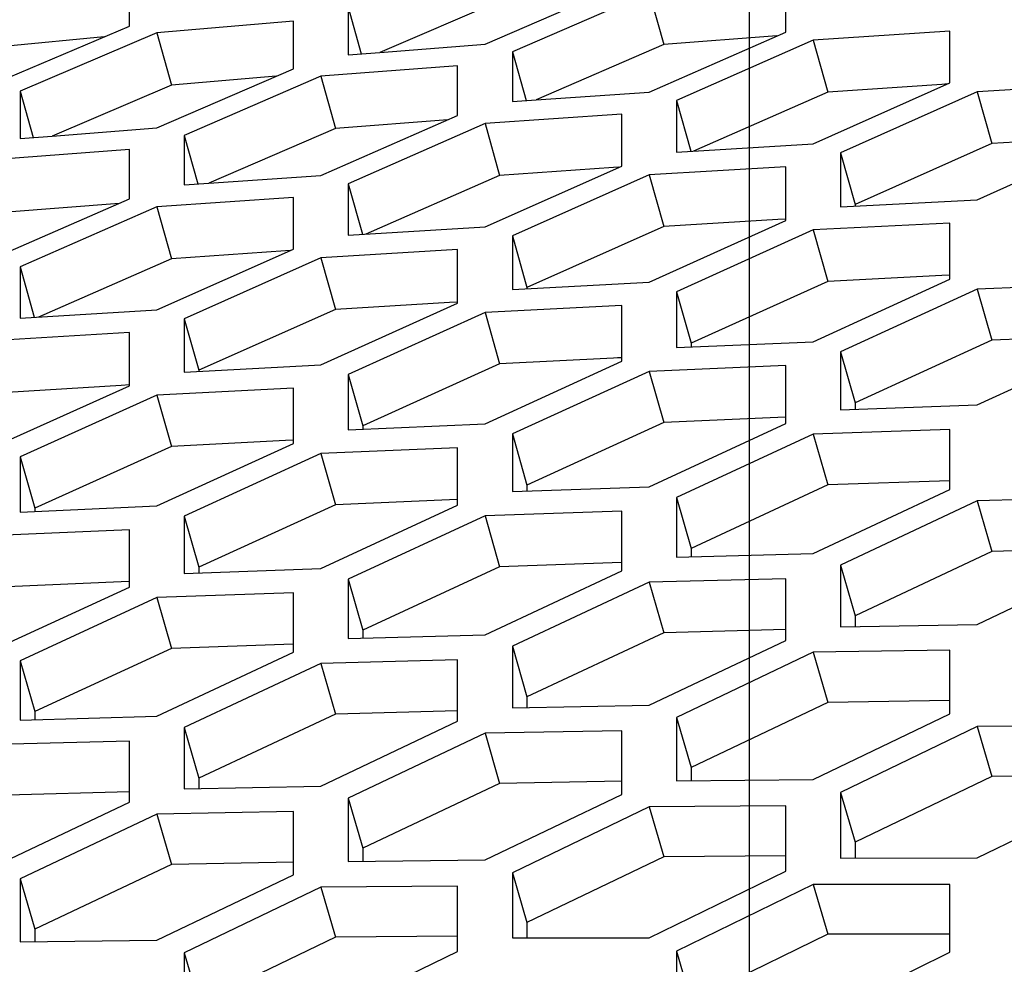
# Model space of a CAD drawing. Header units: millimetres. Extents: x 0 to 420, y 0 to 297.
# Tile 291 of 514: x 242.01 to 243.74, y 249.14 to 250.8. Entities that reach past the tile are written whole.
import ezdxf

# ---------------------------------------------------------------- set-up
doc = ezdxf.new("R2010")
doc.units = ezdxf.units.MM
doc.header["$LTSCALE"] = 23.1
doc.layers.get('0').update_dxf_attribs({"linetype": 'CONTINUOUS'})
doc.layers.add('DIM_PILOTEES', color=7, linetype='CONTINUOUS')
doc.styles.get("Standard").update_dxf_attribs({"font": 'txt', "width": 0.7})
doc.dimstyles.new('DIMSTYLE_1', dxfattribs={"dimtxt": 2.5, "dimasz": 3.5, "dimexe": 2, "dimexo": 0, "dimtad": 1, "dimdec": 0, "dimlfac": 10, "dimdsep": 46, "dimtxsty": 'Standard', "dimblk": '_FILLED', "dimblk1": '_FILLED', "dimblk2": '_FILLED', "dimcen": 0.09, "dimazin": 2, "dimtp": 1.2, "dimtm": 1.2, "dimtfac": 1, "dimtdec": 0, "dimtofl": 0, "dimtmove": 0, "dimatfit": 3, "dimldrblk": '_FILLED', "dimfxl": 0, "dimtolj": 1, "dimarcsym": 0})
doc.dimstyles.new('DIMSTYLE_2', dxfattribs={"dimtxt": 2.5, "dimasz": 3.5, "dimexe": 2, "dimexo": 0, "dimtad": 1, "dimdec": 0, "dimlfac": 10, "dimdsep": 46, "dimtxsty": 'Standard', "dimblk": '_FILLED', "dimblk1": '_FILLED', "dimblk2": '_FILLED', "dimcen": 0.09, "dimazin": 2, "dimtp": 0.5, "dimtm": 0.5, "dimtfac": 1, "dimtdec": 0, "dimtofl": 0, "dimtmove": 0, "dimatfit": 3, "dimldrblk": '_FILLED', "dimfxl": 0, "dimtolj": 1, "dimarcsym": 0})
doc.dimstyles.new('DIMSTYLE_4', dxfattribs={"dimtxt": 2.5, "dimasz": 3.5, "dimexe": 2, "dimexo": 0, "dimtad": 1, "dimdec": 0, "dimlfac": 10, "dimdsep": 46, "dimtxsty": 'Standard', "dimblk": '_FILLED', "dimblk1": '_FILLED', "dimblk2": '_FILLED', "dimcen": 0.09, "dimazin": 2, "dimtp": 0.8, "dimtm": 0.8, "dimtfac": 1, "dimtdec": 0, "dimtofl": 0, "dimtmove": 0, "dimatfit": 3, "dimldrblk": '_FILLED', "dimfxl": 0, "dimtolj": 1, "dimarcsym": 0})

# ---------------------------------------------------------------- blocks, each defined once
blk = doc.blocks.new('_FILLED')
at = {"color": 0, "linetype": 'ByBlock'}
blk.add_solid([(0, 0), (-1, 0.14286), (-1, -0.14286)], dxfattribs=at)
blk = doc.blocks.new('*D1')
at = {"layer": 'DIM_PILOTEES', "color": 2, "linetype": 'Continuous'}
for p, q in [((273.9153, 254.2086), (213.2201, 254.2086)), ((215.2201, 254.2086), (215.2201, 191.8279)), ((215.2201, 129.4471), (215.2201, 191.8279)), ((273.9407, 129.4471), (213.2201, 129.4471))]:
    blk.add_line(p, q, dxfattribs=at)
at = {"layer": 'DIM_PILOTEES', "color": 2, "linetype": 'Continuous', "xscale": 3.5, "yscale": 3.5, "zscale": 3.5}
for p, rotation in [((215.2201, 254.2086), 90), ((215.2201, 129.4471), 270)]:
    blk.add_blockref('_FILLED', p, dxfattribs=dict(at, rotation=rotation))
at = {"layer": 'DIM_PILOTEES', "color": 2, "linetype": 'Continuous', "insert": (212.0951, 191.6644), "char_height": 2.5, "width": 10.982143, "attachment_point": 2, "rotation": 90, "line_spacing_factor": 0.9}
blk.add_mtext('{\\ftxt;\\W0.0001;\\H0.0001;\\~}{\\ftxt;\\W2.9285714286;\\H2.5; }{\\ftxt;\\W0.0001;\\H0.0001;\\~}', dxfattribs=at)
blk = doc.blocks.new('*D2')
at = {"layer": 'DIM_PILOTEES', "color": 2, "linetype": 'Continuous'}
for p, q in [((226.3883, 206.1532), (226.3883, 267.8625)), ((243.2945, 226.4959), (243.2945, 267.8625)), ((226.3883, 265.8625), (218.8883, 265.8625)), ((218.8883, 265.8625), (234.8414, 265.8625)), ((250.7945, 265.8625), (234.8414, 265.8625)), ((243.2945, 265.8625), (250.7945, 265.8625))]:
    blk.add_line(p, q, dxfattribs=at)
at = {"layer": 'DIM_PILOTEES', "color": 2, "linetype": 'Continuous', "xscale": 3.5, "yscale": 3.5, "zscale": 3.5}
blk.add_blockref('_FILLED', (226.3883, 265.8625), dxfattribs=at)
at = {"layer": 'DIM_PILOTEES', "color": 2, "linetype": 'Continuous', "xscale": 3.5, "yscale": 3.5, "zscale": 3.5, "rotation": 180}
blk.add_blockref('_FILLED', (243.2945, 265.8625), dxfattribs=at)
at = {"layer": 'DIM_PILOTEES', "color": 2, "linetype": 'Continuous', "insert": (235.5503, 268.9875), "char_height": 2.5, "width": 8.035714, "attachment_point": 2, "line_spacing_factor": 0.9}
blk.add_mtext('{\\ftxt;\\W0.0001;\\H0.0001;\\~}{\\ftxt;\\W2.1428571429;\\H2.5; }{\\ftxt;\\W0.0001;\\H0.0001;\\~}', dxfattribs=at)
blk = doc.blocks.new('*D9')
at = {"layer": 'DIM_PILOTEES', "color": 2, "linetype": 'Continuous'}
for p, q in [((226.3883, 206.1532), (226.3883, 279.9641)), ((276.2211, 241.5579), (276.2211, 279.9641)), ((226.3883, 277.9641), (251.3047, 277.9641)), ((276.2211, 277.9641), (251.3047, 277.9641))]:
    blk.add_line(p, q, dxfattribs=at)
at = {"layer": 'DIM_PILOTEES', "color": 2, "linetype": 'Continuous', "xscale": 3.5, "yscale": 3.5, "zscale": 3.5, "rotation": 180}
blk.add_blockref('_FILLED', (226.3883, 277.9641), dxfattribs=at)
at = {"layer": 'DIM_PILOTEES', "color": 2, "linetype": 'Continuous', "xscale": 3.5, "yscale": 3.5, "zscale": 3.5}
blk.add_blockref('_FILLED', (276.2211, 277.9641), dxfattribs=at)
at = {"layer": 'DIM_PILOTEES', "color": 2, "linetype": 'Continuous', "insert": (253.158, 281.0891), "char_height": 2.5, "width": 8.839286, "attachment_point": 2, "line_spacing_factor": 0.9}
blk.add_mtext('{\\ftxt;\\W0.0001;\\H0.0001;\\~}{\\ftxt;\\W2.3571428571;\\H2.5; }{\\ftxt;\\W0.0001;\\H0.0001;\\~}', dxfattribs=at)

msp = doc.modelspace()

# ---------------------------------------------------------------- linework, layer by layer
at = {"color": 3, "linetype": 'Continuous'}
for p, q in [((242.1997, 250.7922), (242.1997, 250.8724)), ((242.8276, 250.7603), (243.069, 250.8648)), ((243.3588, 250.7818), (243.3588, 250.8698)), ((243.1173, 250.8514), (242.8759, 250.7467)), ((242.5861, 250.8254), (242.5861, 250.7415)), ((241.9582, 250.6895), (242.1997, 250.7922)), ((242.4895, 250.8007), (242.248, 250.7801)), ((242.4895, 250.7168), (242.4895, 250.8007)), ((242.248, 250.7801), (242.0065, 250.6772)), ((243.1173, 250.6758), (243.3588, 250.7818)), ((243.4071, 250.7673), (243.1656, 250.661)), ((243.6486, 250.7835), (243.4071, 250.7673)), ((243.6486, 250.6918), (243.6486, 250.7835)), ((242.6416, 250.7459), (242.8276, 250.7603)), ((242.5861, 250.7415), (242.6416, 250.7459)), ((242.8759, 250.7467), (242.8759, 250.6591)), ((242.248, 250.6126), (242.4895, 250.7168)), ((242.7793, 250.7221), (242.5378, 250.7036)), ((242.7793, 250.6345), (242.7793, 250.7221)), ((242.5378, 250.7036), (242.2963, 250.5991)), ((243.4071, 250.5842), (243.6486, 250.6918)), ((243.9384, 250.6902), (243.6969, 250.6762)), ((242.0065, 250.6772), (242.0065, 250.5935)), ((242.9182, 250.662), (243.1173, 250.6758)), ((243.6969, 250.6762), (243.4554, 250.5683)), ((242.8759, 250.6591), (242.9182, 250.662)), ((243.1656, 250.661), (243.1656, 250.5696)), ((242.5378, 250.5287), (242.7793, 250.6345)), ((243.069, 250.6365), (242.8276, 250.6201)), ((243.069, 250.5452), (243.069, 250.6365)), ((242.0632, 250.5981), (242.248, 250.6126)), ((242.8276, 250.6201), (242.5861, 250.514)), ((242.0065, 250.5935), (242.0632, 250.5981)), ((242.2963, 250.5991), (242.2963, 250.5118)), ((243.6969, 250.4857), (243.9384, 250.5948)), ((243.1656, 250.5696), (243.4071, 250.5842)), ((242.1997, 250.5745), (241.9582, 250.5558)), ((242.1997, 250.4872), (242.1997, 250.5745)), ((243.4554, 250.5683), (243.4554, 250.4732)), ((242.8276, 250.4378), (243.069, 250.5452)), ((243.3588, 250.5439), (243.1173, 250.5296)), ((243.3588, 250.4489), (243.3588, 250.5439)), ((242.3398, 250.5149), (242.5378, 250.5287)), ((243.1173, 250.5296), (242.8759, 250.422)), ((242.2963, 250.5118), (242.3398, 250.5149)), ((242.5861, 250.514), (242.5861, 250.423)), ((242.4895, 250.4895), (242.248, 250.4729)), ((242.4895, 250.3986), (242.4895, 250.4895)), ((241.9582, 250.3816), (242.1997, 250.4872)), ((242.248, 250.4729), (242.0065, 250.367)), ((243.4554, 250.4732), (243.6969, 250.4857)), ((242.5861, 250.423), (242.8276, 250.4378)), ((243.1173, 250.3399), (243.3588, 250.4489)), ((243.6486, 250.4443), (243.4071, 250.4322)), ((243.6486, 250.3456), (243.6486, 250.4443)), ((242.8759, 250.422), (242.8759, 250.3273)), ((243.4071, 250.4322), (243.1656, 250.3229)), ((242.248, 250.2913), (242.4895, 250.3986)), ((242.7793, 250.3976), (242.5378, 250.3831)), ((242.7793, 250.3029), (242.7793, 250.3976)), ((242.0065, 250.367), (242.0065, 250.2764)), ((242.5378, 250.3831), (242.2963, 250.2756)), ((242.8759, 250.3273), (243.1173, 250.3399)), ((243.4071, 250.235), (243.6486, 250.3456)), ((243.9384, 250.3376), (243.6969, 250.3277)), ((243.1656, 250.3229), (243.1656, 250.2245)), ((243.6969, 250.3277), (243.4554, 250.2169)), ((242.5378, 250.1942), (242.7793, 250.3029)), ((243.069, 250.2987), (242.8276, 250.2863)), ((243.069, 250.2003), (243.069, 250.2987)), ((242.0065, 250.2764), (242.248, 250.2913)), ((242.8276, 250.2863), (242.5861, 250.1773)), ((242.2963, 250.2756), (242.2963, 250.1813)), ((242.1997, 250.2512), (241.9582, 250.2366)), ((242.1997, 250.157), (242.1997, 250.2512)), ((243.1656, 250.2245), (243.4071, 250.235)), ((243.6969, 250.1232), (243.9384, 250.2352)), ((243.4554, 250.2169), (243.4554, 250.1148)), ((242.2963, 250.1813), (242.5378, 250.1942)), ((242.8276, 250.09), (243.069, 250.2003)), ((242.5861, 250.1773), (242.5861, 250.0793)), ((243.1173, 250.1826), (242.8759, 250.072)), ((243.3588, 250.1927), (243.1173, 250.1826)), ((243.3588, 250.0907), (243.3588, 250.1927)), ((241.9582, 250.0484), (242.1997, 250.157)), ((242.4895, 250.153), (242.248, 250.1405)), ((242.4895, 250.0551), (242.4895, 250.153)), ((242.248, 250.1405), (242.0065, 250.0317)), ((243.4554, 250.1148), (243.6969, 250.1232)), ((242.5861, 250.0793), (242.8276, 250.09)), ((243.1173, 249.9789), (243.3588, 250.0907)), ((242.8759, 250.072), (242.8759, 249.9703)), ((243.4071, 250.0718), (243.1656, 249.9597)), ((243.6486, 250.0798), (243.4071, 250.0718)), ((243.6486, 249.9741), (243.6486, 250.0798)), ((242.248, 249.945), (242.4895, 250.0551)), ((242.5378, 250.0375), (242.2963, 249.9271)), ((242.7793, 250.0478), (242.5378, 250.0375)), ((242.7793, 249.9463), (242.7793, 250.0478)), ((242.0065, 250.0317), (242.0065, 249.9341)), ((242.8759, 249.9703), (243.1173, 249.9789)), ((243.4071, 249.8608), (243.6486, 249.9741)), ((243.1656, 249.9597), (243.1656, 249.8544)), ((243.6969, 249.954), (243.4554, 249.8404)), ((243.9384, 249.9599), (243.6969, 249.954)), ((242.0065, 249.9341), (242.248, 249.945)), ((242.5378, 249.8346), (242.7793, 249.9463)), ((243.069, 249.9357), (242.8276, 249.9274)), ((243.069, 249.8304), (243.069, 249.9357)), ((242.2963, 249.9271), (242.2963, 249.8259)), ((242.8276, 249.9274), (242.5861, 249.8156)), ((242.1997, 249.9029), (241.9582, 249.8923)), ((242.1997, 249.8018), (242.1997, 249.9029)), ((243.1656, 249.8544), (243.4071, 249.8608)), ((243.6969, 249.7357), (243.9384, 249.8505)), ((242.2963, 249.8259), (242.5378, 249.8346)), ((242.8276, 249.7173), (243.069, 249.8304)), ((243.4554, 249.8404), (243.4554, 249.7314)), ((242.5861, 249.8156), (242.5861, 249.7107)), ((243.3588, 249.8165), (243.1173, 249.8104)), ((243.3588, 249.7076), (243.3588, 249.8165)), ((241.9582, 249.6904), (242.1997, 249.8018)), ((243.1173, 249.8104), (242.8759, 249.6971)), ((242.248, 249.7831), (242.0065, 249.6714)), ((242.4895, 249.7915), (242.248, 249.7831)), ((242.4895, 249.6867), (242.4895, 249.7915)), ((243.4554, 249.7314), (243.6969, 249.7357)), ((242.5861, 249.7107), (242.8276, 249.7173)), ((243.1173, 249.593), (243.3588, 249.7076)), ((242.8759, 249.6971), (242.8759, 249.5885)), ((243.6486, 249.6904), (243.4071, 249.6865)), ((243.6486, 249.5778), (243.6486, 249.6904)), ((242.248, 249.5738), (242.4895, 249.6867)), ((242.7793, 249.6732), (242.5378, 249.6669)), ((242.7793, 249.5647), (242.7793, 249.6732)), ((243.4071, 249.6865), (243.1656, 249.5716)), ((242.0065, 249.6714), (242.0065, 249.5669)), ((242.5378, 249.6669), (242.2963, 249.5537)), ((242.8759, 249.5885), (243.1173, 249.593)), ((242.0065, 249.5669), (242.248, 249.5738)), ((243.1656, 249.5716), (243.1656, 249.4594)), ((243.4071, 249.4617), (243.6486, 249.5778)), ((242.2963, 249.5537), (242.2963, 249.4456)), ((242.5378, 249.4503), (242.7793, 249.5647)), ((243.6969, 249.5555), (243.4554, 249.4392)), ((243.9384, 249.5573), (243.6969, 249.5555)), ((242.8276, 249.5437), (242.5861, 249.429)), ((243.069, 249.5478), (242.8276, 249.5437)), ((243.069, 249.4357), (243.069, 249.5478)), ((242.1997, 249.5298), (241.9582, 249.5233)), ((242.1997, 249.4218), (242.1997, 249.5298)), ((242.2963, 249.4456), (242.5378, 249.4503)), ((243.1656, 249.4594), (243.4071, 249.4617)), ((242.5861, 249.429), (242.5861, 249.3173)), ((242.8276, 249.3198), (243.069, 249.4357)), ((243.4554, 249.4392), (243.4554, 249.3233)), ((243.6969, 249.3235), (243.9384, 249.441)), ((241.9582, 249.3076), (242.1997, 249.4218)), ((243.1173, 249.4136), (242.8759, 249.2974)), ((243.3588, 249.4155), (243.1173, 249.4136)), ((243.3588, 249.2998), (243.3588, 249.4155)), ((242.248, 249.4009), (242.0065, 249.2865)), ((242.4895, 249.4053), (242.248, 249.4009)), ((242.4895, 249.2936), (242.4895, 249.4053)), ((242.5861, 249.3173), (242.8276, 249.3198)), ((243.4554, 249.3233), (243.6969, 249.3235)), ((242.248, 249.178), (242.4895, 249.2936)), ((242.8759, 249.2974), (242.8759, 249.1821)), ((243.1173, 249.1825), (243.3588, 249.2998)), ((242.0065, 249.2865), (242.0065, 249.1752)), ((242.5378, 249.2716), (242.2963, 249.1557)), ((242.7793, 249.2738), (242.5378, 249.2716)), ((242.7793, 249.1585), (242.7793, 249.2738)), ((243.4071, 249.2765), (243.1656, 249.1589)), ((243.6486, 249.2763), (243.4071, 249.2765)), ((243.6486, 249.1569), (243.6486, 249.2763)), ((242.0065, 249.1752), (242.248, 249.178)), ((242.8759, 249.1821), (243.1173, 249.1825)), ((242.2963, 249.1557), (242.2963, 249.0408)), ((242.5378, 249.0414), (242.7793, 249.1585)), ((243.1656, 249.1589), (243.1656, 249.0399)), ((243.4071, 249.0381), (243.6486, 249.1569))]:
    msp.add_line(p, q, dxfattribs=at)
at = {"color": 7, "linetype": 'Continuous'}
for p, q in [((243.1173, 250.8514), (243.1432, 250.7595)), ((242.5861, 250.8254), (242.6091, 250.7433)), ((242.8534, 250.8362), (242.6416, 250.7459)), ((242.1549, 250.7731), (241.9841, 250.7569)), ((242.248, 250.7801), (242.2739, 250.6878)), ((243.3428, 250.7748), (243.1432, 250.7595)), ((243.4071, 250.7673), (243.433, 250.6757)), ((243.1432, 250.7595), (242.9182, 250.662)), ((242.8759, 250.7467), (242.9001, 250.6608)), ((242.4591, 250.7037), (242.2739, 250.6878)), ((242.5378, 250.7036), (242.5637, 250.6116)), ((242.2739, 250.6878), (242.0632, 250.5981)), ((243.6342, 250.6894), (243.433, 250.6757)), ((243.6447, 250.6901), (243.6342, 250.6894)), ((242.0065, 250.6772), (242.0295, 250.5954)), ((243.433, 250.6757), (243.1959, 250.5715)), ((243.6969, 250.6762), (243.7228, 250.585)), ((243.1656, 250.661), (243.1911, 250.5712)), ((242.5637, 250.6116), (242.3398, 250.5149)), ((242.7621, 250.627), (242.5637, 250.6116)), ((242.8276, 250.6201), (242.8534, 250.5286)), ((242.2963, 250.5991), (242.3204, 250.5135)), ((243.924, 250.5969), (243.7228, 250.585)), ((243.7228, 250.585), (243.4813, 250.4773)), ((243.4554, 250.5683), (243.4813, 250.4773)), ((243.0547, 250.5424), (242.8534, 250.5286)), ((243.0641, 250.543), (243.0547, 250.5424)), ((242.8534, 250.5286), (242.6174, 250.425)), ((243.1173, 250.5296), (243.1432, 250.4385)), ((242.5861, 250.514), (242.6114, 250.4246)), ((242.1814, 250.4792), (241.9841, 250.4638)), ((242.248, 250.4729), (242.2739, 250.3814)), ((243.4813, 250.4773), (243.4813, 250.4746)), ((243.1432, 250.4385), (242.9017, 250.3309)), ((243.3445, 250.4505), (243.1432, 250.4385)), ((243.3587, 250.4514), (243.3445, 250.4505)), ((242.8759, 250.422), (242.9017, 250.3309)), ((243.4071, 250.4322), (243.433, 250.3414)), ((242.4751, 250.3953), (242.2739, 250.3814)), ((242.4835, 250.3959), (242.4751, 250.3953)), ((242.0065, 250.367), (242.0317, 250.278)), ((242.2739, 250.3814), (242.0389, 250.2784)), ((242.5378, 250.3831), (242.5637, 250.292)), ((243.6342, 250.3517), (243.433, 250.3414)), ((243.6482, 250.3524), (243.6342, 250.3517)), ((243.433, 250.3414), (243.1915, 250.2323)), ((242.9017, 250.3309), (242.9017, 250.3287)), ((243.1656, 250.3229), (243.1915, 250.2323)), ((243.6969, 250.3277), (243.7228, 250.2374)), ((242.7649, 250.3042), (242.5637, 250.292)), ((242.7791, 250.305), (242.7649, 250.3042)), ((242.5637, 250.292), (242.3222, 250.1846)), ((242.8276, 250.2863), (242.8534, 250.1956)), ((242.2963, 250.2756), (242.3222, 250.1846)), ((243.924, 250.2459), (243.7228, 250.2374)), ((243.1915, 250.2323), (243.1915, 250.2257)), ((243.7228, 250.2374), (243.4813, 250.1268)), ((243.4554, 250.2169), (243.4813, 250.1268)), ((242.8534, 250.1956), (242.612, 250.0867)), ((243.0547, 250.206), (242.8534, 250.1956)), ((243.0687, 250.2068), (243.0547, 250.206)), ((243.0687, 250.2067), (243.0547, 250.206)), ((242.3222, 250.1846), (242.3222, 250.1827)), ((242.5861, 250.1773), (242.612, 250.0867)), ((243.1173, 250.1826), (243.1432, 250.0923)), ((242.1996, 250.1587), (242.1853, 250.1578)), ((242.1853, 250.1578), (241.9841, 250.1455)), ((242.248, 250.1405), (242.2739, 250.0498)), ((243.4813, 250.1268), (243.4813, 250.1157)), ((243.1432, 250.0923), (242.9017, 249.9819)), ((243.3445, 250.1009), (243.1432, 250.0923)), ((243.3584, 250.1015), (243.3445, 250.1009)), ((242.612, 250.0867), (242.612, 250.0805)), ((242.8759, 250.072), (242.9017, 249.9819)), ((243.4071, 250.0718), (243.433, 249.982)), ((242.4751, 250.0604), (242.2739, 250.0498)), ((242.4892, 250.0611), (242.4751, 250.0604)), ((242.2739, 250.0498), (242.0324, 249.9411)), ((242.5378, 250.0375), (242.5637, 249.9472)), ((242.0065, 250.0317), (242.0324, 249.9411)), ((243.6481, 249.9893), (243.433, 249.982)), ((242.9017, 249.9819), (242.9017, 249.9713)), ((243.433, 249.982), (243.1915, 249.87)), ((242.7649, 249.956), (242.5637, 249.9472)), ((242.7788, 249.9566), (242.7649, 249.956)), ((242.7788, 249.9566), (242.7649, 249.956)), ((243.1656, 249.9597), (243.1915, 249.87)), ((243.6969, 249.954), (243.7228, 249.8647)), ((242.0324, 249.9411), (242.0324, 249.9353)), ((242.5637, 249.9472), (242.3222, 249.837)), ((242.2963, 249.9271), (242.3222, 249.837)), ((242.8276, 249.9274), (242.8534, 249.8376)), ((243.1915, 249.87), (243.1915, 249.8551)), ((243.7228, 249.8647), (243.4813, 249.7512)), ((243.9384, 249.8701), (243.7228, 249.8647)), ((242.3222, 249.837), (242.3222, 249.8268)), ((242.8534, 249.8376), (242.612, 249.7259)), ((243.0685, 249.8451), (242.8534, 249.8376)), ((243.4554, 249.8404), (243.4813, 249.7512)), ((242.1853, 249.8111), (241.9841, 249.8021)), ((242.1993, 249.8117), (242.1853, 249.8111)), ((242.1993, 249.8117), (242.1853, 249.8111)), ((242.5861, 249.8156), (242.612, 249.7259)), ((243.1173, 249.8104), (243.1432, 249.7211)), ((242.248, 249.7831), (242.2739, 249.6933)), ((243.4813, 249.7512), (243.4813, 249.7319)), ((242.612, 249.7259), (242.612, 249.7114)), ((243.3588, 249.7267), (243.1432, 249.7211)), ((243.1432, 249.7211), (242.9017, 249.6079)), ((242.2739, 249.6933), (242.0324, 249.5818)), ((242.489, 249.701), (242.2739, 249.6933)), ((242.8759, 249.6971), (242.9017, 249.6079)), ((243.4071, 249.6865), (243.433, 249.5977)), ((242.0065, 249.6714), (242.0324, 249.5818)), ((242.5378, 249.6669), (242.5637, 249.5775)), ((242.9017, 249.6079), (242.9017, 249.589)), ((243.433, 249.5977), (243.1915, 249.4829)), ((243.6486, 249.6013), (243.433, 249.5977)), ((242.0324, 249.5818), (242.0324, 249.5677)), ((242.5637, 249.5775), (242.3222, 249.4645)), ((242.7793, 249.5833), (242.5637, 249.5775)), ((243.1656, 249.5716), (243.1915, 249.4829)), ((242.2963, 249.5537), (242.3222, 249.4645)), ((243.6969, 249.5555), (243.7228, 249.4672)), ((242.8276, 249.5437), (242.8534, 249.4549)), ((243.1915, 249.4829), (243.1915, 249.4597)), ((242.3222, 249.4645), (242.3222, 249.4461)), ((243.7228, 249.4672), (243.4813, 249.351)), ((243.9384, 249.4689), (243.7228, 249.4672)), ((242.8534, 249.4549), (242.612, 249.3404)), ((243.069, 249.4587), (242.8534, 249.4549)), ((242.1997, 249.4399), (241.9841, 249.434)), ((242.5861, 249.429), (242.612, 249.3404)), ((243.4554, 249.4392), (243.4813, 249.351)), ((243.1173, 249.4136), (243.1432, 249.3252)), ((242.248, 249.4009), (242.2739, 249.3121)), ((243.4813, 249.351), (243.4813, 249.3234)), ((242.612, 249.3404), (242.612, 249.3176)), ((243.1432, 249.3252), (242.9017, 249.2093)), ((243.3588, 249.3272), (243.1432, 249.3252)), ((242.2739, 249.3121), (242.0324, 249.1978)), ((242.4895, 249.3161), (242.2739, 249.3121)), ((242.8759, 249.2974), (242.9017, 249.2093)), ((242.0065, 249.2865), (242.0324, 249.1978)), ((242.5378, 249.2716), (242.5637, 249.1833)), ((243.4071, 249.2765), (243.433, 249.1887)), ((242.9017, 249.2093), (242.9017, 249.1821)), ((242.0324, 249.1978), (242.0324, 249.1755)), ((242.7793, 249.1854), (242.5637, 249.1833)), ((243.433, 249.1887), (243.1915, 249.0713)), ((243.6486, 249.1887), (243.433, 249.1887)), ((242.5637, 249.1833), (242.3222, 249.0675)), ((242.2963, 249.1557), (242.3222, 249.0675)), ((243.1656, 249.1589), (243.1915, 249.0713))]:
    msp.add_line(p, q, dxfattribs=at)

# ---------------------------------------------------------------- dimensions: what is measured, and where the dimension line sits
at = {"layer": 'DIM_PILOTEES', "color": 2, "linetype": 'Continuous'}
for base, p1, p2, angle, text, dimstyle, picture, middle in [((226.3883, 277.9641), (276.2211, 241.5579), (226.3883, 206.1532), 180, '{\\ftxt;\\W0.0001;\\H0.0001;\\~}{\\ftxt;\\W2.3571428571;\\H2.5; }{\\ftxt;\\W0.0001;\\H0.0001;\\~}', 'DIMSTYLE_4', '*D9', (252.8009, 277.9641)), ((226.3883, 265.8625), (243.2945, 226.4959), (226.3883, 206.1532), 180, '{\\ftxt;\\W0.0001;\\H0.0001;\\~}{\\ftxt;\\W2.1428571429;\\H2.5; }{\\ftxt;\\W0.0001;\\H0.0001;\\~}', 'DIMSTYLE_2', '*D2', (235.1932, 265.8625)), ((215.2201, 254.2086), (273.9407, 129.4471), (273.9153, 254.2086), 90, '{\\ftxt;\\W0.0001;\\H0.0001;\\~}{\\ftxt;\\W2.9285714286;\\H2.5; }{\\ftxt;\\W0.0001;\\H0.0001;\\~}', 'DIMSTYLE_1', '*D1', (215.2201, 191.3072))]:
    dim = msp.add_linear_dim(base=base, p1=p1, p2=p2, angle=angle, text=text, dimstyle=dimstyle, dxfattribs=at)
    dim.commit()
    dim.dimension.update_dxf_attribs({"geometry": picture, "text_midpoint": middle, "dimtype": 160})

doc.saveas('drawing.dxf')
